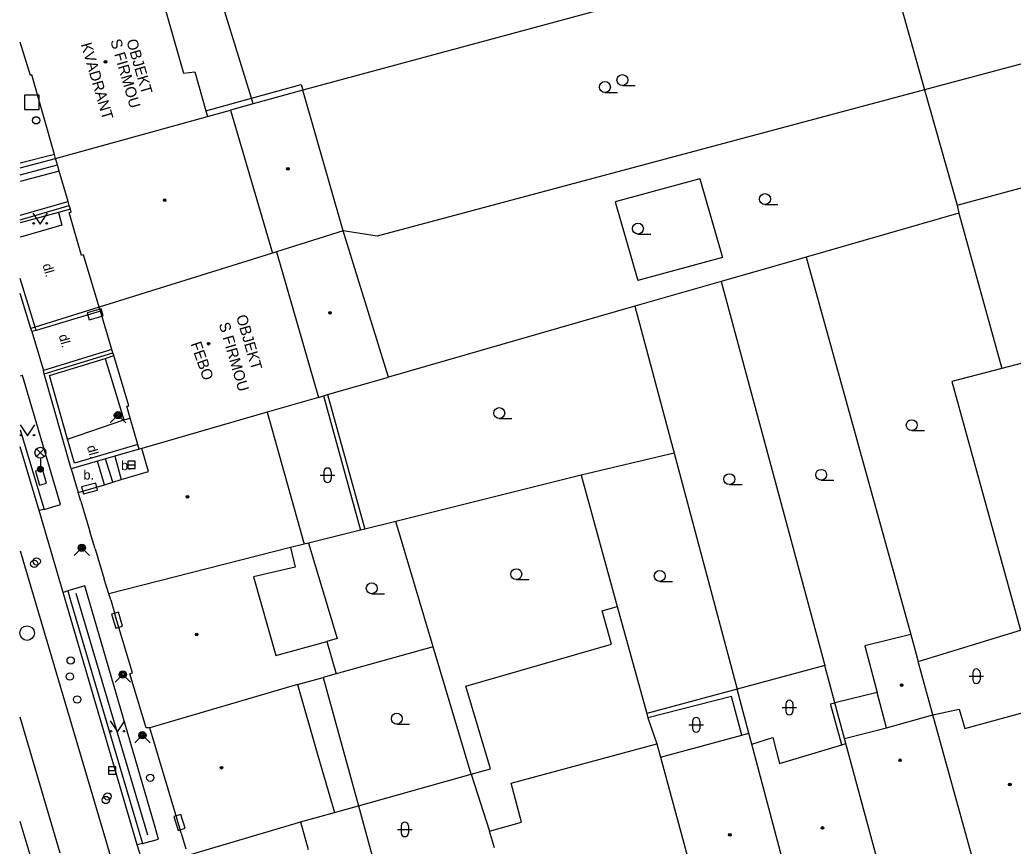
# Model space of a CAD drawing. Extents: x -595546 to -593986, y -1160845 to -1159202.
# Drawn here: x -595539.6 to -595471.4, y -1160701.5 to -1160644.7 of the extents above; entities that cross this region are included whole.
import ezdxf

# ---------------------------------------------------------------- set-up
doc = ezdxf.new("R2010")
doc.units = 0
for name, color, linetype in [('DOP - kresba z DSPS bez souradnic', 7, 'Continuous'), ('DOP - rozhrani ploch obecne', 7, 'Continuous'), ('Level 24', 7, 'Continuous'), ('Level 26', 7, 'Continuous'), ('Level 27', 7, 'Continuous'), ('Level 28', 7, 'Continuous'), ('Level 31', 7, 'Continuous'), ('Level 33', 7, 'Continuous'), ('Level 36', 7, 'Continuous'), ('Level 39', 7, 'Continuous'), ('TM - budovy zdene_ betonove - VP', 7, 'Continuous'), ('TM - chodniky - VP', 7, 'Continuous'), ('TM - komunikace - VP', 7, 'Continuous'), ('TM - letecke snimky - pomocna linie', 7, 'Continuous'), ('TM - plot drateny_ kovovy - VP', 7, 'Continuous'), ('TM - plot zivy neuzavreny', 7, 'Continuous'), ('TM - podezdivka plotu - VP', 7, 'Continuous'), ('TM - popis objektu', 7, 'Continuous'), ('TM - popis povrchu', 7, 'Continuous'), ('TM - rozhrani ploch obecne - VP', 7, 'Continuous'), ('TM - schody - VP', 7, 'Continuous'), ('TM - vjezd na pozemek', 7, 'Continuous'), ('TM - vstup do budovy - zdene_ betonove', 7, 'Continuous'), ('TM - zed operna - VP', 7, 'Continuous')]:
    doc.layers.add(name, color=color, linetype=linetype)

msp = doc.modelspace()

# ---------------------------------------------------------------- linework, layer by layer
at = {"layer": 'DOP - kresba z DSPS bez souradnic'}
for points in [[(-595523.7, -1160650.08), (-595520.28, -1160649.14)], [(-595520.28, -1160649.14), (-595520.17, -1160649.53)], [(-595526.83, -1160650.95), (-595523.7, -1160650.08)], [(-595518.75, -1160670.54), (-595516.2, -1160679.76)], [(-595490.72, -1160691.2), (-595496.46, -1160692.66)], [(-595490, -1160693.85), (-595490.72, -1160691.2)], [(-595483.9, -1160691.71), (-595483.61, -1160691.63)], [(-595483.12, -1160694.51), (-595483.9, -1160691.71)]]:
    msp.add_lwpolyline(points, dxfattribs=at)
at = {"layer": 'DOP - rozhrani ploch obecne'}
for points in [[(-595480.45, -1160638.81), (-595477.44, -1160649.5)], [(-595437.53, -1160638.82), (-595477.44, -1160649.5)], [(-595523.7, -1160650.08), (-595526.52, -1160640.94)], [(-595497.93, -1160643.53), (-595520.17, -1160649.53)], [(-595475.21, -1160657.42), (-595435.6, -1160646.73)], [(-595523.59, -1160650.46), (-595523.7, -1160650.08)], [(-595477.44, -1160649.5), (-595515.06, -1160659.56)], [(-595477.44, -1160649.5), (-595475.21, -1160657.42)], [(-595475.21, -1160657.42), (-595475.09, -1160657.98)], [(-595475.09, -1160657.98), (-595485.59, -1160661)], [(-595475.09, -1160657.98), (-595472.13, -1160668.65)], [(-595515.06, -1160659.56), (-595517.4, -1160659.2)], [(-595485.59, -1160661), (-595491.43, -1160662.68)], [(-595485.59, -1160661), (-595478.4, -1160686.94)], [(-595491.43, -1160662.68), (-595497.35, -1160664.38)], [(-595491.43, -1160662.68), (-595484.3, -1160689.07)], [(-595497.35, -1160664.38), (-595514.27, -1160669.24)], [(-595497.35, -1160664.38), (-595494.66, -1160674.47)], [(-595469.6, -1160667.99), (-595472.13, -1160668.65)], [(-595472.13, -1160668.65), (-595475.57, -1160669.54)], [(-595475.57, -1160669.54), (-595470.85, -1160686.63)], [(-595518.47, -1160670.45), (-595515.91, -1160679.69)], [(-595494.66, -1160674.47), (-595501.04, -1160675.99)], [(-595494.66, -1160674.47), (-595490.33, -1160690.7)], [(-595501.04, -1160675.99), (-595513.77, -1160679.16)], [(-595501.04, -1160675.99), (-595498.56, -1160685.01)], [(-595513.77, -1160679.16), (-595515.91, -1160679.69)], [(-595511.2, -1160687.78), (-595513.77, -1160679.16)], [(-595516.2, -1160679.76), (-595519.77, -1160680.65)], [(-595515.91, -1160679.69), (-595516.2, -1160679.76)], [(-595519.77, -1160680.65), (-595520.08, -1160680.73)], [(-595519.77, -1160680.65), (-595517.81, -1160687.21)], [(-595499.61, -1160685.32), (-595498.56, -1160685.01)], [(-595498.95, -1160687.6), (-595499.61, -1160685.32)], [(-595498.56, -1160685.01), (-595496.54, -1160692.36)], [(-595477.89, -1160688.8), (-595470.85, -1160686.63)], [(-595517.81, -1160687.21), (-595518.52, -1160687.41)], [(-595508.96, -1160690.49), (-595498.95, -1160687.6)], [(-595511.2, -1160687.78), (-595517.88, -1160689.64)], [(-595508.6, -1160696.53), (-595511.2, -1160687.78)], [(-595484.3, -1160689.07), (-595490.33, -1160690.7)], [(-595483.61, -1160691.63), (-595484.3, -1160689.07)], [(-595518.76, -1160689.88), (-595516.35, -1160698.71)], [(-595507.27, -1160696.16), (-595508.96, -1160690.49)], [(-595490.33, -1160690.7), (-595496.54, -1160692.36)], [(-595489.52, -1160693.72), (-595490.33, -1160690.7)], [(-595480.71, -1160690.91), (-595483.61, -1160691.63)], [(-595482.94, -1160694.09), (-595483.61, -1160691.63)], [(-595496.54, -1160692.36), (-595496.46, -1160692.66)], [(-595496.46, -1160692.66), (-595495.84, -1160694.45)], [(-595508.6, -1160696.53), (-595507.27, -1160696.16)], [(-595516.35, -1160698.71), (-595508.6, -1160696.53)], [(-595508.6, -1160696.53), (-595507.34, -1160700.44)], [(-595517.99, -1160699.17), (-595516.35, -1160698.71)]]:
    msp.add_lwpolyline(points, dxfattribs=at)
at = {"layer": 'Level 24'}
for points in [[(-595534.842, -1160665.318), (-595533.88, -1160665.043), (-595534.018, -1160664.562), (-595534.98, -1160664.837)], [(-595538.537, -1160675.707), (-595538.264, -1160676.669), (-595537.783, -1160676.533), (-595538.056, -1160675.571)], [(-595535.239, -1160677.27), (-595534.273, -1160677.014), (-595534.401, -1160676.53), (-595535.367, -1160676.786)], [(-595533.312, -1160685.542), (-595533.027, -1160686.501), (-595532.548, -1160686.358), (-595532.833, -1160685.399)], [(-595529.024, -1160699.444), (-595528.734, -1160700.401), (-595528.256, -1160700.256), (-595528.546, -1160699.299)]]:
    msp.add_lwpolyline(points, close=True, dxfattribs=at)
at = {"layer": 'Level 26'}
msp.add_lwpolyline([(-595539.29, -1160650.86), (-595538.29, -1160650.86), (-595538.29, -1160649.86), (-595539.29, -1160649.86)], close=True, dxfattribs=at)
at = {"layer": 'Level 27'}
for p, q in [((-595532.19, -1160675.28), (-595531.69, -1160675.28)), ((-595533.51, -1160696.29), (-595533.01, -1160696.29))]:
    msp.add_line(p, q, dxfattribs=at)
for points in [[(-595532.19, -1160675.53), (-595531.69, -1160675.53), (-595531.69, -1160675.03), (-595532.19, -1160675.03)], [(-595533.51, -1160696.54), (-595533.01, -1160696.54), (-595533.01, -1160696.04), (-595533.51, -1160696.04)]]:
    msp.add_lwpolyline(points, close=True, dxfattribs=at)
msp.add_circle((-595539.11, -1160686.84), 0.5, dxfattribs=at)
at = {"layer": 'Level 28'}
for centre in [(-595538.62, -1160682.08), (-595538.45, -1160681.91), (-595536.12, -1160688.72), (-595536.18, -1160689.82), (-595535.67, -1160691.4), (-595530.65, -1160696.78), (-595533.58, -1160698.06), (-595533.7, -1160698.31)]:
    msp.add_circle(centre, 0.25, dxfattribs=at)
at = {"layer": 'Level 31'}
for points in [[(-595533.4, -1160672.4), (-595532.87, -1160671.87), (-595532.34, -1160672.4)], [(-595535.88, -1160681.51), (-595535.35, -1160680.98), (-595534.82, -1160681.51)], [(-595533.06, -1160690.21), (-595532.53, -1160689.68), (-595532, -1160690.21)], [(-595531.72, -1160694.39), (-595531.19, -1160693.86), (-595530.66, -1160694.39)]]:
    msp.add_lwpolyline(points, dxfattribs=at)
for centre, radius in [((-595538.49, -1160651.6), 0.25), ((-595532.87, -1160671.87), 0.25), ((-595532.87, -1160671.87), 0.18), ((-595532.87, -1160671.87), 0.11), ((-595535.35, -1160680.98), 0.25), ((-595535.35, -1160680.98), 0.18), ((-595535.35, -1160680.98), 0.11), ((-595532.53, -1160689.68), 0.25), ((-595532.53, -1160689.68), 0.18), ((-595532.53, -1160689.68), 0.11), ((-595531.19, -1160693.86), 0.25), ((-595531.19, -1160693.86), 0.18), ((-595531.19, -1160693.86), 0.11)]:
    msp.add_circle(centre, radius, dxfattribs=at)
at = {"layer": 'Level 33'}
for p, q in [((-595538.465, -1160674.71), (-595537.935, -1160674.18)), ((-595538.465, -1160674.18), (-595537.935, -1160674.71)), ((-595538.2, -1160674.82), (-595538.2, -1160675.57))]:
    msp.add_line(p, q, dxfattribs=at)
for centre, radius in [((-595538.2, -1160674.445), 0.375), ((-595538.2, -1160675.57), 0.2), ((-595538.2, -1160675.57), 0.145), ((-595538.2, -1160675.57), 0.0876)]:
    msp.add_circle(centre, radius, dxfattribs=at)
at = {"layer": 'Level 36'}
for p, q in [((-595498.21, -1160649.205), (-595497.335, -1160649.205)), ((-595499.41, -1160649.685), (-595498.535, -1160649.685)), ((-595488.41, -1160657.385), (-595487.535, -1160657.385)), ((-595497.14, -1160659.415), (-595496.265, -1160659.415)), ((-595506.67, -1160672.095), (-595505.795, -1160672.095)), ((-595478.33, -1160672.925), (-595477.455, -1160672.925)), ((-595518.976, -1160675.996), (-595517.976, -1160675.996)), ((-595518.726, -1160675.746), (-595518.726, -1160676.246)), ((-595518.226, -1160675.746), (-595518.226, -1160676.246)), ((-595490.86, -1160676.635), (-595489.985, -1160676.635)), ((-595484.55, -1160676.335), (-595483.675, -1160676.335)), ((-595505.5, -1160683.165), (-595504.625, -1160683.165)), ((-595495.64, -1160683.285), (-595494.765, -1160683.285)), ((-595515.43, -1160684.135), (-595514.555, -1160684.135)), ((-595474.136, -1160689.556), (-595474.136, -1160690.056)), ((-595473.636, -1160689.556), (-595473.636, -1160690.056)), ((-595474.386, -1160689.806), (-595473.386, -1160689.806)), ((-595486.986, -1160691.706), (-595486.986, -1160692.206)), ((-595486.486, -1160691.706), (-595486.486, -1160692.206)), ((-595487.236, -1160691.956), (-595486.236, -1160691.956)), ((-595513.71, -1160693.095), (-595512.835, -1160693.095)), ((-595493.386, -1160692.896), (-595493.386, -1160693.396)), ((-595492.886, -1160692.896), (-595492.886, -1160693.396)), ((-595493.636, -1160693.146), (-595492.636, -1160693.146)), ((-595513.656, -1160700.326), (-595512.656, -1160700.326)), ((-595513.406, -1160700.076), (-595513.406, -1160700.576)), ((-595512.906, -1160700.076), (-595512.906, -1160700.576))]:
    msp.add_line(p, q, dxfattribs=at)
for points in [[(-595538.71, -1160657.98), (-595538.21, -1160658.73), (-595537.71, -1160657.98)], [(-595539.59, -1160672.53), (-595539.09, -1160673.28), (-595538.59, -1160672.53)], [(-595533.4, -1160692.88), (-595532.9, -1160693.63), (-595532.4, -1160692.88)]]:
    msp.add_lwpolyline(points, dxfattribs=at)
for centre, radius in [((-595498.21, -1160648.83), 0.375), ((-595499.41, -1160649.31), 0.375), ((-595488.41, -1160657.01), 0.375), ((-595538.66, -1160658.68), 0.05), ((-595537.761, -1160658.68), 0.05), ((-595497.14, -1160659.04), 0.375), ((-595506.67, -1160671.72), 0.375), ((-595478.33, -1160672.55), 0.375), ((-595539.54, -1160673.23), 0.05), ((-595538.641, -1160673.23), 0.05), ((-595490.86, -1160676.26), 0.375), ((-595484.55, -1160675.96), 0.375), ((-595505.5, -1160682.79), 0.375), ((-595495.64, -1160682.91), 0.375), ((-595515.43, -1160683.76), 0.375), ((-595513.71, -1160692.72), 0.375), ((-595533.35, -1160693.58), 0.05), ((-595532.451, -1160693.58), 0.05)]:
    msp.add_circle(centre, radius, dxfattribs=at)
for centre, start, end in [((-595518.476, -1160675.746), 0, 180), ((-595518.476, -1160676.246), 180, 0), ((-595473.886, -1160689.556), 0, 180), ((-595473.886, -1160690.056), 180, 0), ((-595486.736, -1160691.706), 0, 180), ((-595486.736, -1160692.206), 180, 0), ((-595493.136, -1160692.896), 0, 180), ((-595493.136, -1160693.396), 180, 0), ((-595513.156, -1160700.076), 0, 180), ((-595513.156, -1160700.576), 180, 0)]:
    msp.add_arc(centre, 0.25, start, end, dxfattribs=at)
at = {"layer": 'Level 39'}
for centre, radius in [((-595533.73, -1160647.58), 0.09), ((-595533.73, -1160647.58), 0.0398), ((-595521.19, -1160654.93), 0.09), ((-595521.19, -1160654.93), 0.0398), ((-595529.66, -1160657.09), 0.09), ((-595529.66, -1160657.09), 0.0398), ((-595518.3, -1160664.83), 0.09), ((-595518.3, -1160664.83), 0.0398), ((-595526.64, -1160666.95), 0.09), ((-595526.64, -1160666.95), 0.0398), ((-595528.09, -1160677.48), 0.09), ((-595528.09, -1160677.48), 0.0398), ((-595527.46, -1160686.93), 0.09), ((-595527.46, -1160686.93), 0.0398), ((-595479.02, -1160690.42), 0.09), ((-595479.02, -1160690.42), 0.0398), ((-595479.13, -1160695.58), 0.09), ((-595479.13, -1160695.58), 0.0398), ((-595525.75, -1160696.09), 0.09), ((-595525.75, -1160696.09), 0.0398), ((-595471.59, -1160697.24), 0.09), ((-595471.59, -1160697.24), 0.0398), ((-595490.82, -1160700.7), 0.09), ((-595484.46, -1160700.23), 0.09), ((-595484.46, -1160700.23), 0.0398), ((-595490.82, -1160700.7), 0.0398)]:
    msp.add_circle(centre, radius, dxfattribs=at)
at = {"layer": 'TM - budovy zdene_ betonove - VP'}
for points in [[(-595530.19, -1160641.93), (-595528.37, -1160648.36)], [(-595538.89, -1160648.51), (-595539.58, -1160646.225)], [(-595538.79, -1160648.48), (-595538.89, -1160648.51)], [(-595537.24, -1160653.94), (-595538.79, -1160648.48)], [(-595528.37, -1160648.36), (-595527.58, -1160648.27)], [(-595527.58, -1160648.27), (-595526.83, -1160650.95)], [(-595520.17, -1160649.53), (-595523.59, -1160650.46)], [(-595517.4, -1160659.2), (-595520.17, -1160649.53)], [(-595523.59, -1160650.46), (-595525.13, -1160650.89)], [(-595537.16, -1160654.23), (-595526.72, -1160651.33)], [(-595526.83, -1160650.95), (-595526.72, -1160651.33)], [(-595526.72, -1160651.33), (-595525.13, -1160650.89)], [(-595525.13, -1160650.89), (-595522.26, -1160660.72)], [(-595537.16, -1160654.23), (-595537.24, -1160653.94)], [(-595537.03, -1160654.66), (-595537.16, -1160654.23)], [(-595536.91, -1160655.09), (-595537.03, -1160654.66)], [(-595536.3, -1160657.17), (-595536.91, -1160655.09)], [(-595536.22, -1160657.45), (-595536.3, -1160657.17)], [(-595536.14, -1160657.71), (-595536.22, -1160657.45)], [(-595536.23, -1160657.94), (-595536.09, -1160657.9)], [(-595535.38, -1160660.89), (-595536.23, -1160657.94)], [(-595536.09, -1160657.9), (-595536.14, -1160657.71)], [(-595517.4, -1160659.2), (-595521.97, -1160660.63)], [(-595514.27, -1160669.24), (-595517.4, -1160659.2)], [(-595535.24, -1160660.85), (-595535.38, -1160660.89)], [(-595534.16, -1160664.43), (-595535.24, -1160660.85)], [(-595522.26, -1160660.72), (-595534.16, -1160664.43)], [(-595521.97, -1160660.63), (-595522.26, -1160660.72)], [(-595521.97, -1160660.63), (-595519.09, -1160670.64)], [(-595534.07, -1160664.72), (-595534.16, -1160664.43)], [(-595533.28, -1160667.35), (-595534.07, -1160664.72)], [(-595533.22, -1160667.57), (-595533.28, -1160667.35)], [(-595533.16, -1160667.77), (-595533.22, -1160667.57)], [(-595532.13, -1160671.21), (-595533.16, -1160667.77)], [(-595518.47, -1160670.45), (-595514.27, -1160669.24)], [(-595519.09, -1160670.64), (-595518.75, -1160670.54)], [(-595518.75, -1160670.54), (-595518.47, -1160670.45)], [(-595532.27, -1160671.25), (-595532.13, -1160671.21)], [(-595532.03, -1160672.06), (-595532.27, -1160671.25)], [(-595519.09, -1160670.64), (-595522.61, -1160671.65)], [(-595522.61, -1160671.65), (-595531.24, -1160674.15)], [(-595522.61, -1160671.65), (-595520.08, -1160680.73)], [(-595531.5, -1160673.88), (-595532.03, -1160672.06)], [(-595531.41, -1160674.2), (-595531.5, -1160673.88)], [(-595531.24, -1160674.15), (-595531.41, -1160674.2)], [(-595530.77, -1160675.73), (-595531.24, -1160674.15)], [(-595532.65, -1160676.29), (-595530.77, -1160675.73)], [(-595535.61, -1160677.18), (-595533.8, -1160676.64)], [(-595533.8, -1160676.64), (-595533.23, -1160676.47), (-595532.65, -1160676.29)], [(-595535.43, -1160677.78), (-595535.61, -1160677.18)], [(-595534.44, -1160681.05), (-595534.8, -1160679.86)], [(-595520.08, -1160680.73), (-595521.02, -1160680.96)], [(-595521.02, -1160680.96), (-595533.5, -1160684.13)], [(-595521.02, -1160680.96), (-595520.7, -1160682.3)], [(-595520.7, -1160682.3), (-595523.55, -1160682.98)], [(-595533.5, -1160684.13), (-595533.82, -1160683.14)], [(-595523.55, -1160682.98), (-595522.02, -1160688.39)], [(-595533.37, -1160684.55), (-595533.5, -1160684.13)], [(-595531.86, -1160689.58), (-595533.08, -1160685.53)], [(-595478.4, -1160686.94), (-595481.54, -1160687.71)], [(-595478.4, -1160686.94), (-595477.89, -1160688.8)], [(-595522.02, -1160688.39), (-595518.52, -1160687.41)], [(-595518.52, -1160687.41), (-595517.88, -1160689.64)], [(-595481.54, -1160687.71), (-595480.71, -1160690.91)], [(-595476.87, -1160692.46), (-595477.89, -1160688.8)], [(-595532.06, -1160689.64), (-595531.86, -1160689.58)], [(-595530.94, -1160693.35), (-595532.06, -1160689.64)], [(-595517.88, -1160689.64), (-595518.76, -1160689.88)], [(-595520.53, -1160690.38), (-595530.69, -1160693.34)], [(-595520.53, -1160690.38), (-595518.76, -1160689.88)], [(-595520.53, -1160690.38), (-595519.14, -1160695.25)], [(-595480.07, -1160693.36), (-595480.71, -1160690.91)], [(-595476.87, -1160692.46), (-595475.06, -1160692.06)], [(-595475.06, -1160692.06), (-595474.68, -1160693.39)], [(-595474.68, -1160693.39), (-595469.67, -1160692.02)], [(-595480.07, -1160693.36), (-595476.87, -1160692.46)], [(-595473.8, -1160703.55), (-595476.87, -1160692.46)], [(-595530.69, -1160693.34), (-595530.94, -1160693.35)], [(-595528.83, -1160699.56), (-595530.69, -1160693.34)], [(-595490, -1160693.85), (-595489.52, -1160693.72)], [(-595489.32, -1160694.47), (-595489.52, -1160693.72)], [(-595482.94, -1160694.09), (-595480.07, -1160693.36)], [(-595505.86, -1160697.16), (-595495.84, -1160694.45)], [(-595495.84, -1160694.45), (-595495.59, -1160695.37)], [(-595495.59, -1160695.37), (-595490, -1160693.85)], [(-595489.32, -1160694.47), (-595487.88, -1160694.01)], [(-595485.99, -1160706.97), (-595489.32, -1160694.47)], [(-595487.88, -1160694.01), (-595487.42, -1160695.8)], [(-595483.12, -1160694.51), (-595482.85, -1160694.43)], [(-595482.85, -1160694.43), (-595482.94, -1160694.09)], [(-595479.92, -1160705.27), (-595482.85, -1160694.43)], [(-595487.42, -1160695.8), (-595483.12, -1160694.51)], [(-595495.59, -1160695.37), (-595492, -1160708.63)], [(-595505.14, -1160699.84), (-595505.86, -1160697.16)], [(-595520.33, -1160699.82), (-595517.99, -1160699.17)], [(-595528.52, -1160700.59), (-595528.83, -1160699.56)], [(-595528.05, -1160702.11), (-595520.7, -1160699.93)], [(-595520.7, -1160699.93), (-595520.33, -1160699.82)], [(-595520.33, -1160699.82), (-595519.8, -1160701.71)], [(-595507.34, -1160700.44), (-595505.14, -1160699.84)], [(-595506.99, -1160701.59), (-595507.34, -1160700.44)]]:
    msp.add_lwpolyline(points, dxfattribs=at)
at = {"layer": 'TM - chodniky - VP'}
for points in [[(-595537.95, -1160678.35), (-595536.82, -1160678.01), (-595539.43, -1160669.13), (-595539.58, -1160669.173)], [(-595539.58, -1160672.862), (-595537.95, -1160678.35)], [(-595530.36, -1160700.02), (-595535.14, -1160683.6), (-595536.32, -1160683.93)], [(-595536.32, -1160683.93), (-595536.12, -1160684.6)], [(-595536.12, -1160684.6), (-595531.18, -1160701.3)], [(-595530.08, -1160700.99), (-595530.36, -1160700.02)], [(-595531.18, -1160701.3), (-595530.08, -1160700.99)]]:
    msp.add_lwpolyline(points, dxfattribs=at)
at = {"layer": 'TM - komunikace - VP'}
for points in [[(-595538.28, -1160678.41), (-595539.58, -1160674.027)], [(-595536.63, -1160684.05), (-595538.28, -1160678.41)], [(-595536.47, -1160684.6), (-595536.63, -1160684.05)], [(-595531.82, -1160700.46), (-595536.47, -1160684.6)], [(-595538.76, -1160702.54), (-595539.58, -1160699.784)], [(-595531.54, -1160701.4), (-595531.82, -1160700.46)], [(-595531.17, -1160702.63), (-595531.54, -1160701.4)]]:
    msp.add_lwpolyline(points, dxfattribs=at)
at = {"layer": 'TM - letecke snimky - pomocna linie'}
for points in [[(-595492.89, -1160655.61), (-595498.71, -1160657.2), (-595497.14, -1160662.61)], [(-595492.89, -1160655.61), (-595491.32, -1160661.02), (-595497.14, -1160662.61)], [(-595519.14, -1160695.25), (-595517.99, -1160699.17)], [(-595516.35, -1160698.71), (-595514.9, -1160704.01)]]:
    msp.add_lwpolyline(points, dxfattribs=at)
at = {"layer": 'TM - plot drateny_ kovovy - VP'}
for points in [[(-595537.24, -1160653.94), (-595539.58, -1160654.551)], [(-595538.57, -1160665.81), (-595539.58, -1160662.459)], [(-595538.5, -1160666.04), (-595538.57, -1160665.81)], [(-595533.76, -1160667.96), (-595533.16, -1160667.77)], [(-595536.34, -1160673.5), (-595537.58, -1160669.14), (-595533.76, -1160667.96)], [(-595535.86, -1160675.17), (-595536.34, -1160673.5)], [(-595531.5, -1160673.88), (-595535.86, -1160675.17)]]:
    msp.add_lwpolyline(points, dxfattribs=at)
at = {"layer": 'TM - plot zivy neuzavreny'}
msp.add_lwpolyline([(-595535.76, -1160684.09), (-595530.85, -1160700.71)], dxfattribs=at)
at = {"layer": 'TM - podezdivka plotu - VP'}
for points in [[(-595539.58, -1160654.865), (-595537.16, -1160654.23)], [(-595539.58, -1160658.128), (-595536.3, -1160657.17)], [(-595536.96, -1160657.94), (-595539.58, -1160658.654)], [(-595536.14, -1160657.71), (-595536.96, -1160657.94)], [(-595538.86, -1160665.9), (-595539.58, -1160663.508)], [(-595538.79, -1160666.12), (-595538.86, -1160665.9)], [(-595537.93, -1160669.02), (-595533.22, -1160667.57)], [(-595537.93, -1160669.02), (-595537.99, -1160668.8)], [(-595536.08, -1160675.54), (-595537.93, -1160669.02)], [(-595533.08, -1160674.68), (-595533.72, -1160674.86), (-595534.27, -1160675.02)], [(-595531.41, -1160674.2), (-595533.08, -1160674.68)], [(-595534.27, -1160675.02), (-595536.08, -1160675.54)]]:
    msp.add_lwpolyline(points, dxfattribs=at)
at = {"layer": 'TM - rozhrani ploch obecne - VP'}
for points in [[(-595536.91, -1160655.09), (-595539.58, -1160655.805)], [(-595536.96, -1160657.94), (-595536.72, -1160658.81)], [(-595536.72, -1160658.81), (-595539.57, -1160659.64)], [(-595539.57, -1160659.64), (-595539.58, -1160659.61)], [(-595534.16, -1160664.43), (-595538.57, -1160665.81)], [(-595538.57, -1160665.81), (-595538.86, -1160665.9)], [(-595533.76, -1160667.96), (-595532.47, -1160672.18)], [(-595536.34, -1160673.5), (-595532.47, -1160672.18)], [(-595532.47, -1160672.18), (-595532.03, -1160672.06)], [(-595533.08, -1160674.68), (-595532.65, -1160676.29)], [(-595533.8, -1160676.64), (-595534.27, -1160675.02)], [(-595537.95, -1160678.35), (-595538.28, -1160678.41)], [(-595539.58, -1160681.177), (-595533.73, -1160701.03)], [(-595536.32, -1160683.93), (-595536.63, -1160684.05)], [(-595536.83, -1160701.96), (-595539.58, -1160692.614)], [(-595533.73, -1160701.03), (-595529, -1160717.08)], [(-595531.18, -1160701.3), (-595531.54, -1160701.4)]]:
    msp.add_lwpolyline(points, dxfattribs=at)
at = {"layer": 'TM - schody - VP'}
msp.add_lwpolyline([(-595533.23, -1160676.47), (-595533.72, -1160674.86)], dxfattribs=at)
at = {"layer": 'TM - vjezd na pozemek'}
for points in [[(-595538.79, -1160666.12), (-595537.99, -1160668.8)], [(-595536.08, -1160675.54), (-595535.61, -1160677.18)]]:
    msp.add_lwpolyline(points, dxfattribs=at)
at = {"layer": 'TM - vstup do budovy - zdene_ betonove'}
for points in [[(-595535.43, -1160677.78), (-595534.8, -1160679.86)], [(-595534.44, -1160681.05), (-595533.82, -1160683.14)], [(-595533.37, -1160684.55), (-595533.08, -1160685.53)], [(-595528.52, -1160700.59), (-595528.2, -1160701.66)]]:
    msp.add_lwpolyline(points, dxfattribs=at)
at = {"layer": 'TM - zed operna - VP'}
for points in [[(-595539.58, -1160655.336), (-595537.03, -1160654.66)], [(-595539.58, -1160658.431), (-595536.22, -1160657.45)], [(-595534.07, -1160664.72), (-595538.5, -1160666.04)], [(-595538.5, -1160666.04), (-595538.79, -1160666.12)], [(-595533.28, -1160667.35), (-595537.99, -1160668.8)]]:
    msp.add_lwpolyline(points, dxfattribs=at)

# ---------------------------------------------------------------- texts
at = {"layer": 'TM - popis objektu'}
for s, rotation, p in [('KVADRANT', 286.32574, (-595535.43, -1160646.38)), ('S FIRMOU', 286.33, (-595533.4, -1160646.13)), ('OBJEKT', 286.33, (-595532.3, -1160646.13)), ('OBJEKT', 286.33, (-595524.76, -1160665.08)), ('S FIRMOU', 286.33, (-595525.95, -1160665.6)), ('FEBO', 289.35979, (-595527.89, -1160666.96))]:
    msp.add_text(s, height=0.75, rotation=rotation, dxfattribs=at).set_placement(p)
at = {"layer": 'TM - popis povrchu'}
for p in [(-595538.06, -1160661.54), (-595536.95, -1160666.4), (-595535.01, -1160674.03)]:
    msp.add_text('dl.', height=0.65, rotation=286, dxfattribs=at).set_placement(p)
for p in [(-595532.66, -1160675.64), (-595535.24, -1160676.29)]:
    msp.add_text('b.', height=0.65, dxfattribs=at).set_placement(p)

doc.saveas('drawing.dxf')
